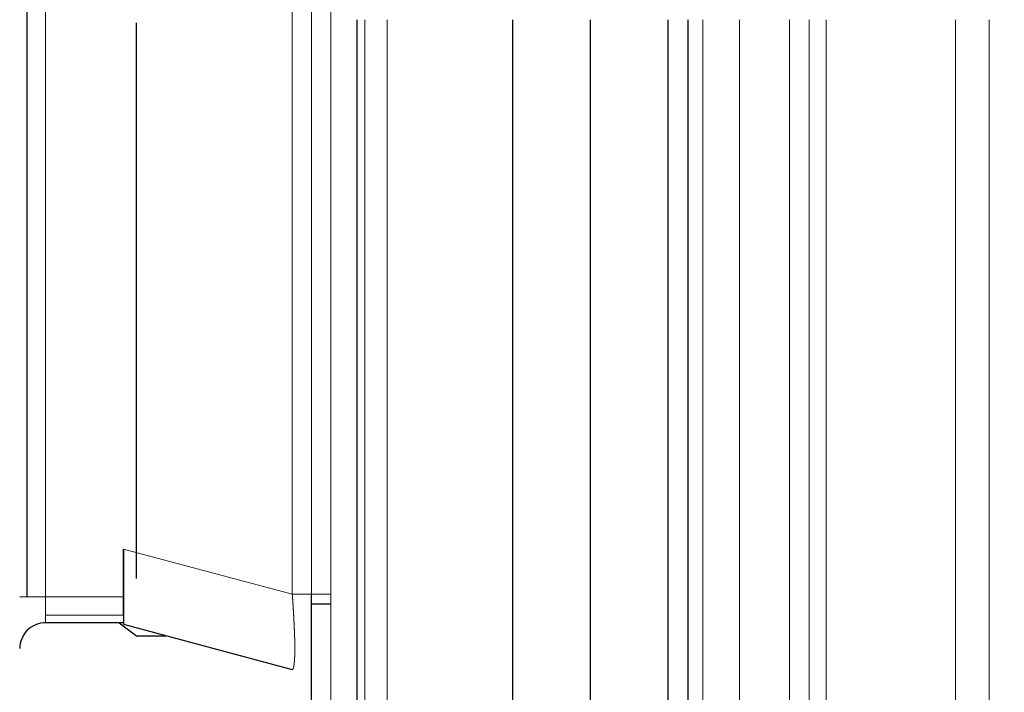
# Model space of a CAD drawing. Header units: inches. Extents: x 0 to 20790, y -12 to 14700.
# Tile 320 of 441: x 9065 to 9141, y 11733 to 11785. Entities that reach past the tile are written whole.
import ezdxf

# ---------------------------------------------------------------- set-up
doc = ezdxf.new("R2010")
doc.units = ezdxf.units.IN
doc.layers.add('1', color=7, linetype='Continuous', true_color=0xffffff)
doc.layers.add('254', color=7, linetype='Continuous', true_color=0xffffff)
doc.styles.add('latin_extended', font='simplex.shx')
doc.dimstyles.get("Standard").update_dxf_attribs({"dimtxt": 0.18, "dimasz": 0.18, "dimexe": 0.18, "dimexo": 0.0625, "dimgap": 0.09, "dimtad": 0, "dimtih": 1, "dimtoh": 1, "dimdec": 4, "dimzin": 0, "dimdsep": 46, "dimtxsty": 'Standard', "dimcen": 0.09, "dimadec": 0, "dimazin": 0, "dimtfac": 1, "dimtdec": 4, "dimtofl": 0, "dimtmove": 0, "dimatfit": 3, "dimfxl": 1, "dimtolj": 1, "dimtzin": 0, "dimarcsym": 0})

# ---------------------------------------------------------------- blocks, each defined once
blk = doc.blocks.new('_U0')
at = {"layer": '254', "color": 3, "linetype": 'Continuous', "lineweight": 13, "transparency": 16777216}
for p, q in [((8993.798, 11800.442), (8993.798, 13273.442)), ((11436.85, 10385.834), (11436.85, 13273.442)), ((9116.298, 13238.442), (11314.35, 13238.442))]:
    blk.add_line(p, q, dxfattribs=at)
at = {"layer": '254', "color": 3, "transparency": 16777216}
for points in [[(9116.298, 13258.858), (9116.298, 13218.025), (8993.798, 13238.442)], [(11314.35, 13218.025), (11314.35, 13258.858), (11436.85, 13238.442)]]:
    blk.add_solid(points, dxfattribs=at)
at = {"layer": 'Defpoints', "color": 0, "transparency": 16777216}
for p in [(11436.85, 13238.442), (8993.798, 11765.442), (11436.85, 10350.834)]:
    blk.add_point(p, dxfattribs=at)
at = {"layer": '254', "color": 2, "lineweight": 13, "transparency": 16777216, "insert": (9999.491, 13422.192), "char_height": 122.5, "attachment_point": 1, "style": 'latin_extended'}
blk.add_mtext('\\A1;2443', dxfattribs=at)

msp = doc.modelspace()

# ---------------------------------------------------------------- linework, layer by layer
at = {"layer": '1', "color": 110, "linetype": 'Continuous', "lineweight": 13}
for p, q in [((9066.798, 11789.711), (9066.798, 11740.442)), ((9085.815, 11740.634), (9085.815, 11790.249)), ((9087.298, 11740.634), (9087.298, 11790.249)), ((9088.798, 11790.249), (9088.798, 11740.634)), ((9091.407, 11704.443), (9091.407, 11784.942)), ((9093.141, 11784.942), (9093.141, 11704.443)), ((9117.469, 11704.443), (9117.469, 11784.942)), ((9120.298, 11784.942), (9120.298, 11704.443)), ((9124.141, 11784.942), (9124.141, 11704.443)), ((9125.672, 11704.443), (9125.672, 11784.942)), ((9126.969, 11704.443), (9126.969, 11784.942)), ((9136.955, 11784.942), (9136.955, 11704.443)), ((9139.55, 11704.443), (9139.55, 11784.942)), ((9085.815, 11740.634), (9072.798, 11744.122)), ((9065.384, 11740.442), (9064.798, 11740.442)), ((9066.798, 11740.442), (9065.384, 11740.442)), ((9072.798, 11740.442), (9066.798, 11740.442)), ((9066.798, 11740.442), (9066.798, 11739.027)), ((9088.798, 11740.634), (9088.798, 11739.881)), ((9088.798, 11739.881), (9088.798, 11723.442)), ((9066.798, 11739.027), (9072.798, 11739.027)), ((9066.798, 11738.442), (9066.798, 11739.027))]:
    msp.add_line(p, q, dxfattribs=at)
at = {"layer": '1', "color": 2, "linetype": 'Continuous', "lineweight": 25}
for p, q in [((9065.384, 11740.442), (9065.384, 11789.252)), ((9073.798, 11741.839), (9073.798, 11784.691)), ((9090.798, 11784.942), (9090.798, 11704.443)), ((9102.798, 11784.94), (9102.798, 11704.443)), ((9108.798, 11704.443), (9108.798, 11784.94)), ((9114.798, 11704.443), (9114.798, 11784.94)), ((9116.298, 11784.942), (9116.298, 11704.443)), ((9072.798, 11740.442), (9072.798, 11744.123)), ((9072.798, 11739.027), (9072.798, 11740.442)), ((9087.298, 11723.442), (9087.298, 11739.881)), ((9072.798, 11739.027), (9072.798, 11738.442)), ((9072.464, 11738.442), (9073.798, 11737.442)), ((9072.798, 11738.327), (9085.815, 11734.839)), ((9073.798, 11737.442), (9076.102, 11737.442))]:
    msp.add_line(p, q, dxfattribs=at)
for start, end in [(90, 135), (135, 180)]:
    msp.add_arc((9066.798, 11736.442), 2, start, end, dxfattribs=at)
for points, knots in [([(9072.798, 11744.122), (9072.798, 11744.109), (9072.798, 11744.084), (9072.798, 11744.045), (9072.798, 11744.006), (9072.798, 11743.967), (9072.798, 11743.929), (9072.798, 11743.89), (9072.798, 11743.852), (9072.797, 11743.813), (9072.797, 11743.775), (9072.797, 11743.736), (9072.797, 11743.698), (9072.797, 11743.659), (9072.797, 11743.621), (9072.797, 11743.583), (9072.797, 11743.544), (9072.797, 11743.506), (9072.797, 11743.468), (9072.797, 11743.43), (9072.797, 11743.392), (9072.796, 11743.354), (9072.796, 11743.316), (9072.796, 11743.279), (9072.796, 11743.241), (9072.796, 11743.203), (9072.796, 11743.166), (9072.796, 11743.128), (9072.796, 11743.091), (9072.796, 11743.053), (9072.795, 11743.016), (9072.795, 11742.979), (9072.795, 11742.942), (9072.795, 11742.905), (9072.795, 11742.868), (9072.795, 11742.831), (9072.795, 11742.794), (9072.795, 11742.757), (9072.795, 11742.721), (9072.795, 11742.684), (9072.795, 11742.648), (9072.795, 11742.612), (9072.794, 11742.576), (9072.794, 11742.54), (9072.794, 11742.504), (9072.794, 11742.468), (9072.794, 11742.432), (9072.794, 11742.396), (9072.794, 11742.361), (9072.794, 11742.326), (9072.794, 11742.29), (9072.794, 11742.255), (9072.794, 11742.22), (9072.794, 11742.185), (9072.794, 11742.15), (9072.794, 11742.116), (9072.794, 11742.081), (9072.794, 11742.047), (9072.794, 11742.012), (9072.794, 11741.978), (9072.794, 11741.944), (9072.794, 11741.91), (9072.794, 11741.877), (9072.794, 11741.843), (9072.794, 11741.81), (9072.794, 11741.776), (9072.794, 11741.743), (9072.794, 11741.71), (9072.794, 11741.677), (9072.795, 11741.644), (9072.795, 11741.612), (9072.795, 11741.579), (9072.795, 11741.547), (9072.795, 11741.515), (9072.795, 11741.483), (9072.795, 11741.451), (9072.795, 11741.419), (9072.795, 11741.387), (9072.795, 11741.356), (9072.796, 11741.325), (9072.796, 11741.294), (9072.796, 11741.263), (9072.796, 11741.232), (9072.796, 11741.201), (9072.796, 11741.171), (9072.796, 11741.141), (9072.796, 11741.11), (9072.797, 11741.08), (9072.797, 11741.051), (9072.797, 11741.021), (9072.797, 11740.992), (9072.797, 11740.962), (9072.797, 11740.933), (9072.798, 11740.904), (9072.798, 11740.875), (9072.798, 11740.847), (9072.798, 11740.818), (9072.798, 11740.79), (9072.798, 11740.762), (9072.798, 11740.734), (9072.799, 11740.706), (9072.799, 11740.678), (9072.799, 11740.651), (9072.799, 11740.624), (9072.799, 11740.597), (9072.799, 11740.57), (9072.8, 11740.543), (9072.8, 11740.516), (9072.8, 11740.49), (9072.8, 11740.464), (9072.8, 11740.438), (9072.8, 11740.412), (9072.8, 11740.386), (9072.801, 11740.361), (9072.801, 11740.336), (9072.801, 11740.31), (9072.801, 11740.286), (9072.801, 11740.261), (9072.801, 11740.236), (9072.801, 11740.212), (9072.801, 11740.188), (9072.801, 11740.164), (9072.801, 11740.14), (9072.801, 11740.116), (9072.801, 11740.093), (9072.801, 11740.069), (9072.801, 11740.046), (9072.802, 11740.023), (9072.802, 11740), (9072.802, 11739.978), (9072.801, 11739.955), (9072.801, 11739.933), (9072.801, 11739.91), (9072.801, 11739.888), (9072.801, 11739.866), (9072.801, 11739.844), (9072.801, 11739.822), (9072.801, 11739.8), (9072.801, 11739.778), (9072.801, 11739.756), (9072.801, 11739.735), (9072.801, 11739.713), (9072.801, 11739.692), (9072.801, 11739.671), (9072.8, 11739.649), (9072.8, 11739.628), (9072.8, 11739.607), (9072.8, 11739.586), (9072.8, 11739.566), (9072.8, 11739.545), (9072.8, 11739.524), (9072.799, 11739.504), (9072.799, 11739.484), (9072.799, 11739.464), (9072.799, 11739.444), (9072.799, 11739.424), (9072.799, 11739.404), (9072.798, 11739.384), (9072.798, 11739.365), (9072.798, 11739.345), (9072.798, 11739.326), (9072.798, 11739.307), (9072.798, 11739.288), (9072.798, 11739.269), (9072.797, 11739.25), (9072.797, 11739.232), (9072.797, 11739.213), (9072.797, 11739.195), (9072.797, 11739.177), (9072.797, 11739.159), (9072.796, 11739.141), (9072.796, 11739.123), (9072.796, 11739.106), (9072.796, 11739.088), (9072.796, 11739.071), (9072.796, 11739.054), (9072.796, 11739.037), (9072.796, 11739.02), (9072.795, 11739.004), (9072.795, 11738.987), (9072.795, 11738.971), (9072.795, 11738.955), (9072.795, 11738.939), (9072.795, 11738.923), (9072.795, 11738.908), (9072.795, 11738.892), (9072.795, 11738.877), (9072.795, 11738.862), (9072.794, 11738.847), (9072.794, 11738.832), (9072.794, 11738.818), (9072.794, 11738.804), (9072.794, 11738.789), (9072.794, 11738.775), (9072.794, 11738.762), (9072.794, 11738.748), (9072.794, 11738.735), (9072.794, 11738.721), (9072.794, 11738.708), (9072.794, 11738.696), (9072.794, 11738.683), (9072.794, 11738.671), (9072.794, 11738.658), (9072.794, 11738.646), (9072.794, 11738.635), (9072.794, 11738.623), (9072.794, 11738.612), (9072.794, 11738.6), (9072.794, 11738.589), (9072.794, 11738.579), (9072.794, 11738.568), (9072.794, 11738.558), (9072.794, 11738.548), (9072.794, 11738.538), (9072.794, 11738.528), (9072.795, 11738.518), (9072.795, 11738.509), (9072.795, 11738.5), (9072.795, 11738.491), (9072.795, 11738.483), (9072.795, 11738.474), (9072.795, 11738.466), (9072.795, 11738.458), (9072.795, 11738.45), (9072.795, 11738.443), (9072.795, 11738.436), (9072.795, 11738.429), (9072.796, 11738.422), (9072.796, 11738.415), (9072.796, 11738.409), (9072.796, 11738.403), (9072.796, 11738.397), (9072.796, 11738.391), (9072.796, 11738.386), (9072.796, 11738.38), (9072.796, 11738.375), (9072.797, 11738.371), (9072.797, 11738.366), (9072.797, 11738.362), (9072.797, 11738.358), (9072.797, 11738.354), (9072.797, 11738.351), (9072.797, 11738.347), (9072.797, 11738.344), (9072.797, 11738.342), (9072.797, 11738.339), (9072.797, 11738.337), (9072.797, 11738.335), (9072.798, 11738.333), (9072.798, 11738.331), (9072.798, 11738.33), (9072.798, 11738.329), (9072.798, 11738.328), (9072.798, 11738.328), (9072.798, 11738.327), (9072.798, 11738.327)], [0, 0, 0, 0, 0.004246, 0.00849, 0.012731, 0.01697, 0.021205, 0.025438, 0.029668, 0.033895, 0.038119, 0.04234, 0.046558, 0.050773, 0.054984, 0.059192, 0.063396, 0.067597, 0.071795, 0.075989, 0.080179, 0.084366, 0.088549, 0.092728, 0.096903, 0.101074, 0.105242, 0.109405, 0.113564, 0.117719, 0.121869, 0.126015, 0.130157, 0.134295, 0.138428, 0.142556, 0.14668, 0.150799, 0.154914, 0.159023, 0.163128, 0.167228, 0.171323, 0.175413, 0.179498, 0.183578, 0.187652, 0.191722, 0.195786, 0.199845, 0.203898, 0.207946, 0.211989, 0.216026, 0.220057, 0.224083, 0.228103, 0.232117, 0.236126, 0.240128, 0.244125, 0.248116, 0.252101, 0.25608, 0.260053, 0.264019, 0.26798, 0.271934, 0.275882, 0.279824, 0.283759, 0.287688, 0.291611, 0.295527, 0.299436, 0.30334, 0.307236, 0.311126, 0.315009, 0.318885, 0.322755, 0.326618, 0.330474, 0.334323, 0.338166, 0.342001, 0.34583, 0.349651, 0.353466, 0.357273, 0.361074, 0.364867, 0.368653, 0.372432, 0.376204, 0.379968, 0.383725, 0.387475, 0.391218, 0.394953, 0.398681, 0.402402, 0.406115, 0.409821, 0.413519, 0.41721, 0.420893, 0.424569, 0.428238, 0.431898, 0.435552, 0.439197, 0.442835, 0.446466, 0.450089, 0.453704, 0.457311, 0.460911, 0.464503, 0.468088, 0.471664, 0.475234, 0.478795, 0.482348, 0.485894, 0.489432, 0.492963, 0.496485, 0.5, 0.503515, 0.507038, 0.510568, 0.514106, 0.517652, 0.521206, 0.524767, 0.528336, 0.531913, 0.535497, 0.539089, 0.542689, 0.546297, 0.549912, 0.553535, 0.557165, 0.560803, 0.564449, 0.568102, 0.571763, 0.575431, 0.579107, 0.58279, 0.586481, 0.59018, 0.593885, 0.597599, 0.601319, 0.605047, 0.608783, 0.612525, 0.616275, 0.620032, 0.623797, 0.627569, 0.631348, 0.635134, 0.638927, 0.642727, 0.646535, 0.650349, 0.654171, 0.657999, 0.661835, 0.665677, 0.669526, 0.673382, 0.677245, 0.681115, 0.684991, 0.688875, 0.692764, 0.696661, 0.700564, 0.704474, 0.70839, 0.712312, 0.716241, 0.720177, 0.724118, 0.728066, 0.732021, 0.735981, 0.739948, 0.743921, 0.747899, 0.751884, 0.755875, 0.759872, 0.763875, 0.767883, 0.771897, 0.775918, 0.779943, 0.783975, 0.788012, 0.792054, 0.796102, 0.800156, 0.804214, 0.808279, 0.812348, 0.816423, 0.820502, 0.824587, 0.828677, 0.832772, 0.836872, 0.840977, 0.845087, 0.849201, 0.85332, 0.857444, 0.861573, 0.865706, 0.869843, 0.873985, 0.878131, 0.882282, 0.886437, 0.890596, 0.894759, 0.898926, 0.903097, 0.907272, 0.911451, 0.915634, 0.919821, 0.924011, 0.928205, 0.932403, 0.936604, 0.940808, 0.945016, 0.949228, 0.953442, 0.95766, 0.961881, 0.966105, 0.970332, 0.974562, 0.978795, 0.98303, 0.987269, 0.99151, 1, 1, 1, 1]), ([(9087.298, 11739.881), (9087.298, 11739.97), (9087.298, 11740.139), (9087.298, 11740.39), (9087.298, 11740.553), (9087.298, 11740.634)], [0, 0, 0, 0, 0.354998, 0.674999, 1, 1, 1, 1])]:
    msp.add_open_spline(points, degree=3, knots=knots, dxfattribs=at)
at = {"layer": '1', "color": 110, "linetype": 'Continuous', "lineweight": 13}
msp.add_rational_spline([(9085.815, 11740.634), (9086.471, 11740.634), (9086.884, 11740.634), (9087.291, 11740.634), (9087.298, 11740.634)], [0.857220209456, 0.876726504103, 1, 0.878516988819, 0.857808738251], degree=2, knots=[0, 0, 0, 0.503658, 0.503658, 1, 1, 1], dxfattribs=at)
for points, knots in [([(9085.815, 11734.839), (9085.816, 11734.839), (9085.818, 11734.838), (9085.821, 11734.838), (9085.824, 11734.837), (9085.827, 11734.837), (9085.83, 11734.838), (9085.833, 11734.838), (9085.836, 11734.839), (9085.839, 11734.84), (9085.841, 11734.842), (9085.844, 11734.843), (9085.847, 11734.845), (9085.849, 11734.847), (9085.852, 11734.849), (9085.855, 11734.852), (9085.857, 11734.855), (9085.86, 11734.858), (9085.862, 11734.861), (9085.865, 11734.865), (9085.867, 11734.868), (9085.87, 11734.872), (9085.872, 11734.877), (9085.875, 11734.881), (9085.877, 11734.886), (9085.879, 11734.891), (9085.882, 11734.896), (9085.884, 11734.902), (9085.886, 11734.907), (9085.889, 11734.913), (9085.891, 11734.92), (9085.893, 11734.926), (9085.895, 11734.933), (9085.898, 11734.94), (9085.9, 11734.947), (9085.902, 11734.954), (9085.904, 11734.962), (9085.906, 11734.969), (9085.908, 11734.978), (9085.91, 11734.986), (9085.912, 11734.994), (9085.914, 11735.003), (9085.916, 11735.012), (9085.918, 11735.021), (9085.92, 11735.031), (9085.922, 11735.04), (9085.924, 11735.05), (9085.926, 11735.06), (9085.928, 11735.07), (9085.93, 11735.081), (9085.931, 11735.091), (9085.933, 11735.102), (9085.935, 11735.113), (9085.937, 11735.125), (9085.939, 11735.136), (9085.94, 11735.148), (9085.942, 11735.16), (9085.944, 11735.172), (9085.946, 11735.185), (9085.947, 11735.197), (9085.949, 11735.21), (9085.951, 11735.223), (9085.952, 11735.236), (9085.954, 11735.249), (9085.955, 11735.263), (9085.957, 11735.277), (9085.958, 11735.291), (9085.96, 11735.305), (9085.961, 11735.319), (9085.963, 11735.333), (9085.964, 11735.348), (9085.966, 11735.363), (9085.967, 11735.378), (9085.969, 11735.393), (9085.97, 11735.409), (9085.972, 11735.424), (9085.973, 11735.44), (9085.974, 11735.456), (9085.976, 11735.472), (9085.977, 11735.488), (9085.978, 11735.505), (9085.979, 11735.521), (9085.981, 11735.538), (9085.982, 11735.555), (9085.983, 11735.572), (9085.984, 11735.59), (9085.985, 11735.607), (9085.987, 11735.625), (9085.988, 11735.642), (9085.989, 11735.66), (9085.99, 11735.678), (9085.991, 11735.696), (9085.992, 11735.715), (9085.993, 11735.733), (9085.994, 11735.752), (9085.995, 11735.771), (9085.996, 11735.79), (9085.997, 11735.809), (9085.998, 11735.828), (9085.998, 11735.847), (9085.999, 11735.867), (9086, 11735.886), (9086.001, 11735.906), (9086.002, 11735.926), (9086.002, 11735.946), (9086.003, 11735.966), (9086.004, 11735.986), (9086.004, 11736.007), (9086.005, 11736.027), (9086.006, 11736.048), (9086.006, 11736.069), (9086.007, 11736.09), (9086.007, 11736.111), (9086.008, 11736.132), (9086.008, 11736.153), (9086.009, 11736.174), (9086.009, 11736.196), (9086.009, 11736.217), (9086.01, 11736.239), (9086.01, 11736.261), (9086.01, 11736.282), (9086.011, 11736.304), (9086.011, 11736.326), (9086.011, 11736.349), (9086.011, 11736.371), (9086.011, 11736.393), (9086.011, 11736.416), (9086.011, 11736.438), (9086.011, 11736.461), (9086.011, 11736.484), (9086.011, 11736.507), (9086.011, 11736.53), (9086.011, 11736.553), (9086.011, 11736.577), (9086.011, 11736.6), (9086.011, 11736.624), (9086.01, 11736.648), (9086.01, 11736.672), (9086.01, 11736.697), (9086.009, 11736.722), (9086.009, 11736.746), (9086.009, 11736.771), (9086.008, 11736.797), (9086.008, 11736.822), (9086.007, 11736.848), (9086.007, 11736.873), (9086.006, 11736.899), (9086.006, 11736.925), (9086.005, 11736.952), (9086.004, 11736.978), (9086.004, 11737.005), (9086.003, 11737.032), (9086.002, 11737.059), (9086.002, 11737.086), (9086.001, 11737.114), (9086, 11737.141), (9085.999, 11737.169), (9085.998, 11737.197), (9085.998, 11737.225), (9085.997, 11737.253), (9085.996, 11737.282), (9085.995, 11737.311), (9085.994, 11737.339), (9085.993, 11737.368), (9085.992, 11737.398), (9085.991, 11737.427), (9085.99, 11737.457), (9085.989, 11737.486), (9085.988, 11737.516), (9085.987, 11737.546), (9085.985, 11737.576), (9085.984, 11737.607), (9085.983, 11737.637), (9085.982, 11737.668), (9085.981, 11737.699), (9085.979, 11737.73), (9085.978, 11737.761), (9085.977, 11737.793), (9085.976, 11737.824), (9085.974, 11737.856), (9085.973, 11737.888), (9085.972, 11737.92), (9085.97, 11737.952), (9085.969, 11737.985), (9085.967, 11738.017), (9085.966, 11738.05), (9085.964, 11738.083), (9085.963, 11738.116), (9085.961, 11738.149), (9085.96, 11738.182), (9085.958, 11738.216), (9085.957, 11738.249), (9085.955, 11738.283), (9085.954, 11738.317), (9085.952, 11738.351), (9085.951, 11738.385), (9085.949, 11738.419), (9085.947, 11738.454), (9085.946, 11738.489), (9085.944, 11738.523), (9085.942, 11738.558), (9085.94, 11738.593), (9085.939, 11738.628), (9085.937, 11738.664), (9085.935, 11738.699), (9085.933, 11738.734), (9085.931, 11738.77), (9085.93, 11738.806), (9085.928, 11738.842), (9085.926, 11738.878), (9085.924, 11738.914), (9085.922, 11738.95), (9085.92, 11738.987), (9085.918, 11739.023), (9085.916, 11739.06), (9085.914, 11739.096), (9085.912, 11739.133), (9085.91, 11739.17), (9085.908, 11739.207), (9085.906, 11739.244), (9085.904, 11739.282), (9085.902, 11739.319), (9085.9, 11739.356), (9085.898, 11739.394), (9085.895, 11739.432), (9085.893, 11739.469), (9085.891, 11739.507), (9085.889, 11739.545), (9085.886, 11739.583), (9085.884, 11739.621), (9085.882, 11739.659), (9085.879, 11739.697), (9085.877, 11739.736), (9085.875, 11739.774), (9085.872, 11739.813), (9085.87, 11739.851), (9085.867, 11739.89), (9085.865, 11739.928), (9085.862, 11739.967), (9085.86, 11740.006), (9085.857, 11740.045), (9085.855, 11740.084), (9085.852, 11740.123), (9085.849, 11740.162), (9085.847, 11740.201), (9085.844, 11740.24), (9085.841, 11740.279), (9085.839, 11740.319), (9085.836, 11740.358), (9085.833, 11740.397), (9085.83, 11740.437), (9085.827, 11740.476), (9085.824, 11740.516), (9085.821, 11740.555), (9085.818, 11740.595), (9085.816, 11740.621), (9085.815, 11740.634)], [0, 0, 0, 0, 0.004309, 0.008615, 0.012916, 0.017213, 0.021505, 0.025794, 0.030078, 0.034358, 0.038633, 0.042904, 0.04717, 0.051432, 0.055689, 0.059942, 0.06419, 0.068433, 0.072671, 0.076904, 0.081132, 0.085356, 0.089574, 0.093787, 0.097995, 0.102198, 0.106396, 0.110589, 0.114776, 0.118958, 0.123134, 0.127305, 0.13147, 0.13563, 0.139784, 0.143933, 0.148076, 0.152213, 0.156344, 0.160469, 0.164589, 0.168703, 0.17281, 0.176912, 0.181007, 0.185097, 0.18918, 0.193257, 0.197328, 0.201393, 0.205451, 0.209503, 0.213548, 0.217587, 0.22162, 0.225646, 0.229665, 0.233678, 0.237684, 0.241684, 0.245677, 0.249663, 0.253642, 0.257615, 0.26158, 0.265539, 0.269491, 0.273436, 0.277373, 0.281304, 0.285228, 0.289145, 0.293054, 0.296957, 0.300852, 0.30474, 0.308621, 0.312494, 0.316361, 0.32022, 0.324071, 0.327915, 0.331752, 0.335582, 0.339404, 0.343219, 0.347026, 0.350825, 0.354617, 0.358402, 0.362179, 0.365948, 0.36971, 0.373465, 0.377211, 0.38095, 0.384682, 0.388405, 0.392121, 0.39583, 0.39953, 0.403223, 0.406909, 0.410586, 0.414256, 0.417918, 0.421572, 0.425219, 0.428857, 0.432488, 0.436112, 0.439727, 0.443335, 0.446934, 0.450527, 0.454111, 0.457687, 0.461256, 0.464817, 0.46837, 0.471916, 0.475453, 0.478983, 0.482506, 0.48602, 0.489527, 0.493026, 0.496517, 0.5, 0.503484, 0.506975, 0.510474, 0.513981, 0.517495, 0.521017, 0.524547, 0.528085, 0.53163, 0.535183, 0.538744, 0.542313, 0.54589, 0.549474, 0.553066, 0.556666, 0.560274, 0.563889, 0.567512, 0.571143, 0.574782, 0.578429, 0.582083, 0.585745, 0.589415, 0.593092, 0.596777, 0.60047, 0.604171, 0.607879, 0.611595, 0.615319, 0.61905, 0.622789, 0.626536, 0.63029, 0.634052, 0.637822, 0.641599, 0.645383, 0.649175, 0.652975, 0.656782, 0.660597, 0.664419, 0.668248, 0.672085, 0.675929, 0.679781, 0.68364, 0.687506, 0.69138, 0.695261, 0.699149, 0.703044, 0.706946, 0.710856, 0.714773, 0.718696, 0.722627, 0.726565, 0.73051, 0.734462, 0.73842, 0.742386, 0.746358, 0.750338, 0.754324, 0.758317, 0.762316, 0.766322, 0.770335, 0.774355, 0.778381, 0.782413, 0.786452, 0.790498, 0.79455, 0.798608, 0.802672, 0.806743, 0.81082, 0.814904, 0.818993, 0.823089, 0.82719, 0.831298, 0.835411, 0.839531, 0.843656, 0.847788, 0.851925, 0.856068, 0.860216, 0.86437, 0.86853, 0.872696, 0.876866, 0.881043, 0.885225, 0.889412, 0.893604, 0.897802, 0.902005, 0.906213, 0.910426, 0.914645, 0.918868, 0.923096, 0.927329, 0.931568, 0.935811, 0.940058, 0.944311, 0.948568, 0.95283, 0.957096, 0.961367, 0.965642, 0.969922, 0.974206, 0.978495, 0.982787, 0.987084, 0.991385, 0.995691, 1, 1, 1, 1]), ([(9088.798, 11740.634), (9088.797, 11740.634), (9088.797, 11740.634), (9088.602, 11740.634), (9088.212, 11740.634), (9087.715, 11740.634), (9087.38, 11740.634), (9087.3, 11740.634), (9087.298, 11740.634)], [0, 0, 0, 0, 0.00001, 0.00001, 0.250007, 0.500005, 0.750002, 1, 1, 1, 1])]:
    msp.add_open_spline(points, degree=3, knots=knots, dxfattribs=at)
at = {"layer": '1', "color": 2, "linetype": 'Continuous', "lineweight": 25}
msp.add_rational_spline([(9088.798, 11739.881), (9088.176, 11739.881), (9087.737, 11739.881), (9087.298, 11739.881), (9087.298, 11739.881)], [0.853553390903, 0.853560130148, 1, 0.853709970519, 0.853553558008], degree=2, knots=[0, 0, 0, 0.500256, 0.500256, 1, 1, 1], dxfattribs=at)
msp.add_open_spline([(9072.798, 11738.442), (9066.798, 11738.442)], degree=1, dxfattribs=at)

# ---------------------------------------------------------------- dimensions: what is measured, and where the dimension line sits
at = {"layer": '254', "color": 2, "linetype": 'Continuous', "lineweight": 13}
dim = msp.add_linear_dim(base=(11436.85, 13238.442), p1=(8993.798, 11765.442), p2=(11436.85, 10350.834), dimstyle='Standard', override={"dimscale": 35, "dimtxt": 3.5, "dimasz": 3.5, "dimexe": 1, "dimexo": 1, "dimgap": 1.75, "dimtad": 1, "dimtih": 1, "dimtoh": 0, "dimdec": 0, "dimlfac": 1, "dimzin": 8, "dimdsep": 46, "dimlunit": 2, "dimtxsty": 'latin_extended', "dimsah": 1, "dimse1": 0, "dimse2": 0, "dimsd1": 0, "dimsd2": 0, "dimclrd": 3, "dimclre": 3, "dimclrt": 2, "dimtol": 0, "dimtm": -0.1, "dimtfac": 0.714286, "dimtdec": 3, "dimtofl": 1, "dimtmove": 0, "dimtzin": 8, "dimlwd": 13, "dimlwe": 13}, dxfattribs=at)
dim.commit()
dim.dimension.update_dxf_attribs({"geometry": '_U0', "text_midpoint": (10215.324, 13238.442), "dimtype": 160})

doc.saveas('drawing.dxf')
